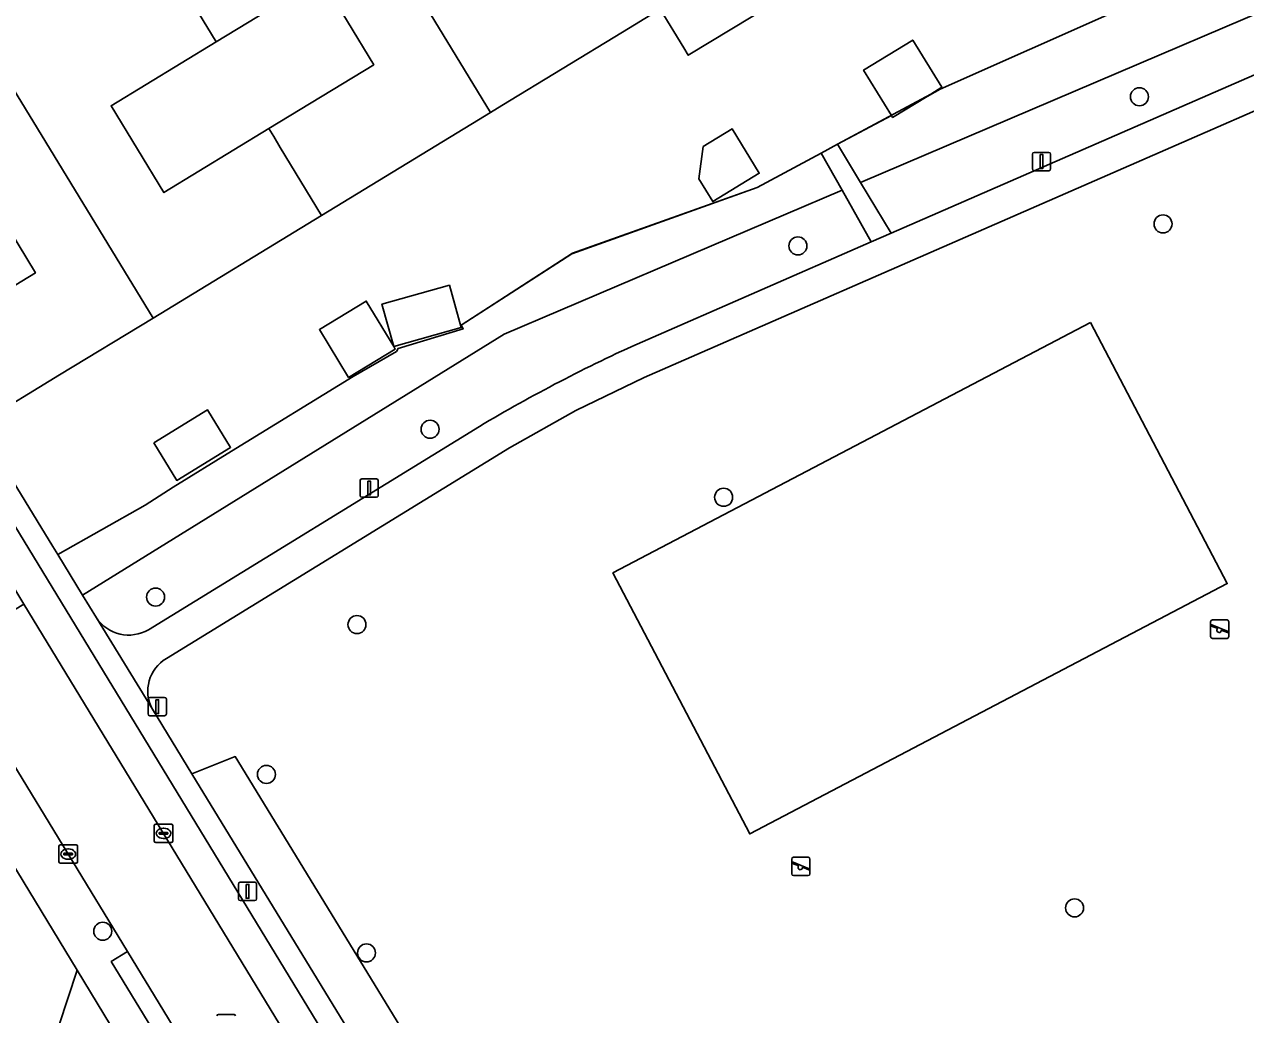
# Model space of a CAD drawing. Extents: x 157767 to 159172, y 387839 to 389425.
# Drawn here: x 158182.2 to 158248.5, y 388509.6 to 388563.3 of the extents above; entities that cross this region are included whole.
import ezdxf

# ---------------------------------------------------------------- set-up
doc = ezdxf.new("R2010")
doc.units = 0
for name, color, linetype in [('IMGEO_Boom', 7, 'Continuous'), ('IMGEO_Erf', 7, 'Continuous'), ('IMGEO_Groenvoorziening', 7, 'Continuous'), ('IMGEO_Hek', 7, 'Continuous'), ('IMGEO_Kolk', 7, 'Continuous'), ('IMGEO_Lichtmast', 7, 'Continuous'), ('IMGEO_Pand', 7, 'Continuous'), ('IMGEO_Parkeervlak_open', 7, 'Continuous'), ('IMGEO_Rijbaan_lokaal_open', 7, 'Continuous'), ('IMGEO_Rioolput', 7, 'Continuous'), ('IMGEO_Speelvoorziening', 7, 'Continuous'), ('IMGEO_Verkeersbordpaal', 7, 'Continuous'), ('IMGEO_Voetpad_halfverhard', 7, 'Continuous'), ('IMGEO_Voetpad_open', 7, 'Continuous')]:
    doc.layers.add(name, color=color, linetype=linetype)

msp = doc.modelspace()

# ---------------------------------------------------------------- linework, layer by layer
at = {"layer": 'IMGEO_Boom'}
for centre in [(158242.741, 388559.418), (158244.022, 388552.516), (158224.197, 388551.323), (158204.221, 388541.368), (158220.162, 388537.675), (158189.314, 388532.256), (158200.251, 388530.765), (158195.332, 388522.628), (158239.219, 388515.386), (158186.447, 388514.114), (158200.768, 388512.938)]:
    msp.add_circle(centre, 0.489, dxfattribs=at)
at = {"layer": 'IMGEO_Erf'}
for points in [[(158252.371, 388578.92), (158247.35, 388575.864), (158248.464, 388574.04), (158245.566, 388572.27), (158244.445, 388574.106), (158238.058, 388570.24), (158236.531, 388572.771), (158236.196, 388572.568), (158227.455, 388567.248), (158218.24, 388561.67), (158217.992, 388562.076), (158216.712, 388564.168), (158216.541, 388564.064), (158214.672, 388562.926), (158208.122, 388558.939), (158207.497, 388558.559), (158206.855, 388558.168), (158198.333, 388552.982), (158189.174, 388547.407), (158184.104, 388544.321), (158179.832, 388541.721), (158177.018, 388546.344), (158182.79, 388549.858), (158179.836, 388554.712)], [(158184.058, 388508.98), (158185.047, 388512.009), (158154.014, 388563.128), (158133.557, 388569.365)], [(158176.859, 388546.247), (158183.73, 388535.011), (158184.003, 388534.564), (158188.744, 388537.244), (158190.273, 388538.217), (158193.432, 388540.174), (158200.041, 388544.235), (158202.393, 388545.599), (158202.487, 388545.748), (158206.018, 388546.823), (158205.91, 388547.014), (158211.91, 388550.892), (158221.981, 388554.498), (158225.452, 388556.358), (158226.348, 388556.838), (158229.273, 388558.406), (158227.766, 388560.865), (158230.436, 388562.5), (158232.008, 388559.933), (158231.207, 388559.442), (158231.921, 388559.825), (158241.624, 388564.137), (158251.842, 388568.481)]]:
    msp.add_lwpolyline(points, dxfattribs=at)
for points in [[(158201.166, 388561.155), (158198.297, 388565.868), (158192.6, 388562.401), (158186.898, 388558.93), (158189.766, 388554.218), (158195.469, 388557.688)], [(158218.822, 388554.961), (158219.052, 388556.719), (158220.628, 388557.678), (158222.097, 388555.264), (158219.573, 388553.727)], [(158202.25, 388545.861), (158201.604, 388548.153), (158205.267, 388549.186), (158205.913, 388546.893)], [(158202.25, 388545.861), (158202.333, 388545.724), (158199.796, 388544.18), (158198.213, 388546.781), (158200.75, 388548.325)], [(158189.215, 388540.634), (158192.141, 388542.423), (158193.389, 388540.38), (158190.463, 388538.591)]]:
    msp.add_lwpolyline(points, close=True, dxfattribs=at)
at = {"layer": 'IMGEO_Groenvoorziening'}
for points in [[(158263.591, 388570.127), (158262.016, 388572.759), (158261.013, 388572.353), (158258.921, 388571.504), (158251.842, 388568.481), (158241.624, 388564.137), (158231.921, 388559.825), (158231.207, 388559.442), (158229.339, 388558.298), (158229.273, 388558.406), (158226.348, 388556.838), (158227.593, 388554.774)], [(158208.25, 388546.524), (158226.59, 388554.346), (158225.452, 388556.358), (158221.981, 388554.498), (158211.91, 388550.892), (158205.91, 388547.014), (158206.018, 388546.823), (158202.487, 388545.748), (158202.393, 388545.599), (158200.041, 388544.235), (158193.432, 388540.174), (158190.273, 388538.217), (158188.744, 388537.244), (158184.003, 388534.564), (158185.347, 388532.366)], [(158240.087, 388547.161), (158214.151, 388533.571), (158221.577, 388519.398), (158247.513, 388532.988)], [(158240.087, 388547.161), (158247.513, 388532.988), (158221.577, 388519.398), (158214.151, 388533.571)], [(158215.874, 388487.206), (158204.908, 388505.154), (158193.641, 388523.594), (158191.278, 388522.668), (158205.128, 388500), (158213.814, 388485.783)]]:
    msp.add_lwpolyline(points, close=True, dxfattribs=at)
for points in [[(158263.873, 388569.666), (158263.591, 388570.127), (158227.593, 388554.774), (158229.255, 388552.015), (158260.821, 388565.785)], [(158269.559, 388547.138), (158272.879, 388549.37), (158271.74, 388551.003), (158268.417, 388548.78), (158258.461, 388562.778), (158215.85, 388544.172), (158212.134, 388542.381), (158208.535, 388540.365), (158189.907, 388528.931)], [(158228.166, 388551.539), (158226.59, 388554.346), (158208.25, 388546.524), (158185.347, 388532.366), (158186.097, 388531.14)], [(158215.752, 388546.124), (158228.166, 388551.539)], [(158189.138, 388526.167), (158191.278, 388522.668), (158193.641, 388523.594), (158204.908, 388505.154), (158215.874, 388487.206), (158213.814, 388485.783), (158217.11, 388480.381), (158249.34, 388500), (158286.622, 388522.695), (158269.559, 388547.138)], [(158188.927, 388530.484), (158206.896, 388541.52)]]:
    msp.add_lwpolyline(points, dxfattribs=at)
for centre, radius, start, end in [((158250.444, 388468.574), 84.956, 114.10104, 120.83642), ((158187.861, 388532.316), 2.12, 213.69651, 300.2019), ((158190.963, 388527.148), 2.072, 120.64841, 208.25633)]:
    msp.add_arc(centre, radius, start, end, dxfattribs=at)
at = {"layer": 'IMGEO_Hek'}
for points in [[(158226.348, 388556.838), (158231.921, 388559.825), (158241.624, 388564.137), (158251.842, 388568.481), (158258.921, 388571.504)], [(158225.452, 388556.358), (158226.348, 388556.838)], [(158184.003, 388534.564), (158188.744, 388537.244), (158190.273, 388538.217), (158193.432, 388540.174), (158200.041, 388544.235), (158202.393, 388545.599), (158202.487, 388545.748), (158206.018, 388546.823), (158205.91, 388547.014), (158211.947, 388550.933), (158221.981, 388554.498), (158225.452, 388556.358)]]:
    msp.add_lwpolyline(points, dxfattribs=at)
at = {"layer": 'IMGEO_Kolk'}
for p, q in [((158189.244, 388519.004), (158189.244, 388519.856)), ((158189.319, 388519.93), (158190.171, 388519.93)), ((158189.732, 388519.71), (158189.757, 388519.71)), ((158190.245, 388519.856), (158190.245, 388519.004)), ((158190.171, 388518.93), (158189.319, 388518.93)), ((158189.503, 388519.424), (158189.503, 388519.436)), ((158189.941, 388519.387), (158189.543, 388519.387)), ((158189.546, 388519.473), (158189.944, 388519.473)), ((158189.755, 388519.15), (158189.73, 388519.15)), ((158189.987, 388519.436), (158189.987, 388519.424)), ((158184.068, 388517.88), (158184.068, 388518.732)), ((158184.143, 388518.806), (158184.995, 388518.806)), ((158184.327, 388518.3), (158184.327, 388518.312)), ((158184.765, 388518.263), (158184.367, 388518.263)), ((158184.37, 388518.349), (158184.768, 388518.349)), ((158184.556, 388518.586), (158184.581, 388518.586)), ((158184.811, 388518.312), (158184.811, 388518.3)), ((158185.069, 388518.732), (158185.069, 388517.88)), ((158184.995, 388517.806), (158184.143, 388517.806)), ((158184.579, 388518.026), (158184.554, 388518.026))]:
    msp.add_line(p, q, dxfattribs=at)
for points in [[(158189.244, 388519.004), (158189.244, 388519.856)], [(158189.319, 388519.93), (158190.171, 388519.93)], [(158190.245, 388519.856), (158190.245, 388519.004)], [(158190.171, 388518.93), (158189.319, 388518.93)], [(158184.068, 388517.88), (158184.068, 388518.732)], [(158184.143, 388518.806), (158184.995, 388518.806)], [(158185.069, 388518.732), (158185.069, 388517.88)], [(158184.995, 388517.806), (158184.143, 388517.806)]]:
    msp.add_lwpolyline(points, dxfattribs=at)
for centre, radius, start, end in [((158189.321, 388519.854), 0.0765, 91.55205, 178.44795), ((158189.321, 388519.854), 0.0765, 91.55205, 178.44795), ((158190.169, 388519.854), 0.0765, 1.55205, 88.44795), ((158190.169, 388519.854), 0.0765, 1.55205, 88.44795), ((158189.321, 388519.006), 0.0765, 181.55205, 268.44795), ((158189.321, 388519.006), 0.0765, 181.55205, 268.44795), ((158189.543, 388519.433), 0.0403, 85.87752, 175.75265), ((158189.54, 388519.423), 0.0366, 178.93798, 274.71019), ((158189.944, 388519.43), 0.043, 264.86636, 352.45326), ((158189.948, 388519.435), 0.0386, 1.73085, 96.63898), ((158190.169, 388519.006), 0.0765, 271.55205, 358.44795), ((158190.169, 388519.006), 0.0765, 271.55205, 358.44795), ((158184.145, 388518.73), 0.0765, 91.55205, 178.44795), ((158184.145, 388518.73), 0.0765, 91.55205, 178.44795), ((158184.367, 388518.309), 0.0403, 85.87752, 175.75265), ((158184.364, 388518.299), 0.0366, 178.93798, 274.71019), ((158184.768, 388518.306), 0.043, 264.86636, 352.45326), ((158184.772, 388518.311), 0.0386, 1.73085, 96.63898), ((158184.993, 388518.73), 0.0765, 1.55205, 88.44795), ((158184.993, 388518.73), 0.0765, 1.55205, 88.44795), ((158184.145, 388517.882), 0.0765, 181.55205, 268.44795), ((158184.145, 388517.882), 0.0765, 181.55205, 268.44795), ((158184.993, 388517.882), 0.0765, 271.55205, 358.44795), ((158184.993, 388517.882), 0.0765, 271.55205, 358.44795)]:
    msp.add_arc(centre, radius, start, end, dxfattribs=at)
for centre, major_axis, ratio, start_param, end_param in [((158189.731, 388519.43), (-0.387, 0.002), 0.722429, 4.712389, 7.853982), ((158189.756, 388519.43), (-0.39, 0.002), 0.717154, 1.570796, 4.712389), ((158184.555, 388518.306), (-0.387, 0.002), 0.722429, 4.712389, 7.853982), ((158184.58, 388518.306), (-0.39, 0.002), 0.717154, 1.570796, 4.712389)]:
    msp.add_ellipse(centre, major_axis=major_axis, ratio=ratio, start_param=start_param, end_param=end_param, dxfattribs=at)
at = {"layer": 'IMGEO_Lichtmast'}
for p, q in [((158236.931, 388555.502), (158236.931, 388556.302)), ((158236.931, 388556.302), (158236.931, 388555.502)), ((158237.031, 388556.402), (158237.821, 388556.402)), ((158237.821, 388556.402), (158237.031, 388556.402)), ((158237.921, 388556.302), (158237.921, 388555.502)), ((158237.921, 388555.502), (158237.921, 388556.302)), ((158237.821, 388555.402), (158237.031, 388555.402)), ((158237.031, 388555.402), (158237.821, 388555.402)), ((158200.415, 388537.779), (158200.415, 388538.579)), ((158200.415, 388538.579), (158200.415, 388537.779)), ((158200.515, 388538.679), (158201.305, 388538.679)), ((158201.305, 388538.679), (158200.515, 388538.679)), ((158201.405, 388538.579), (158201.405, 388537.779)), ((158201.405, 388537.779), (158201.405, 388538.579)), ((158201.305, 388537.679), (158200.515, 388537.679)), ((158200.515, 388537.679), (158201.305, 388537.679)), ((158193.813, 388515.881), (158193.813, 388516.681)), ((158193.813, 388516.681), (158193.813, 388515.881)), ((158193.913, 388516.781), (158194.703, 388516.781)), ((158194.703, 388516.781), (158193.913, 388516.781)), ((158194.803, 388516.681), (158194.803, 388515.881)), ((158194.803, 388515.881), (158194.803, 388516.681)), ((158194.703, 388515.781), (158193.913, 388515.781)), ((158193.913, 388515.781), (158194.703, 388515.781))]:
    msp.add_line(p, q, dxfattribs=at)
for points in [[(158237.351, 388556.277), (158237.501, 388556.277), (158237.501, 388555.527), (158237.351, 388555.527), (158237.351, 388556.277)], [(158200.835, 388538.554), (158200.985, 388538.554), (158200.985, 388537.804), (158200.835, 388537.804), (158200.835, 388538.554)], [(158194.233, 388516.656), (158194.383, 388516.656), (158194.383, 388515.906), (158194.233, 388515.906), (158194.233, 388516.656)]]:
    msp.add_lwpolyline(points, dxfattribs=at)
for centre, start, end in [((158237.031, 388556.302), 90, 180), ((158237.031, 388556.302), 90, 180), ((158237.821, 388556.302), 0, 90), ((158237.821, 388556.302), 360, 90), ((158237.031, 388555.502), 180, 270), ((158237.031, 388555.502), 180, 270), ((158237.821, 388555.502), 270, 0), ((158237.821, 388555.502), 270, 0), ((158200.515, 388538.579), 90, 180), ((158200.515, 388538.579), 90, 180), ((158201.305, 388538.579), 0, 90), ((158201.305, 388538.579), 360, 90), ((158200.515, 388537.779), 180, 270), ((158200.515, 388537.779), 180, 270), ((158201.305, 388537.779), 270, 0), ((158201.305, 388537.779), 270, 0), ((158193.913, 388516.681), 90, 180), ((158193.913, 388516.681), 90, 180), ((158194.703, 388516.681), 0, 90), ((158194.703, 388516.681), 360, 90), ((158193.913, 388515.881), 180, 270), ((158193.913, 388515.881), 180, 270), ((158194.703, 388515.881), 270, 0), ((158194.703, 388515.881), 270, 0)]:
    msp.add_arc(centre, 0.1, start, end, dxfattribs=at)
at = {"layer": 'IMGEO_Pand'}
for points in [[(158217.133, 388584.101), (158207.945, 388578.508), (158210.93, 388573.681), (158212.502, 388571.055), (158217.954, 388574.388), (158220.887, 388569.59), (158215.436, 388566.257), (158216.712, 388564.168), (158217.992, 388562.076), (158218.24, 388561.67), (158227.455, 388567.248)], [(158210.93, 388573.681), (158207.945, 388578.508), (158206.4, 388581.035), (158197.217, 388575.446), (158207.497, 388558.559), (158208.122, 388558.939), (158214.672, 388562.926), (158216.541, 388564.064), (158216.712, 388564.168), (158215.436, 388566.257), (158214.115, 388568.417), (158213.84, 388568.867), (158208.135, 388565.379), (158205.201, 388570.178)], [(158197.217, 388575.446), (158188.055, 388569.869), (158192.6, 388562.401), (158198.297, 388565.868), (158201.166, 388561.155), (158195.469, 388557.688), (158195.729, 388557.26), (158196.088, 388556.671), (158198.333, 388552.982), (158206.855, 388558.168), (158207.497, 388558.559)], [(158192.6, 388562.401), (158188.055, 388569.869), (158178.863, 388564.275), (158189.174, 388547.407), (158198.333, 388552.982), (158196.088, 388556.671), (158195.729, 388557.26), (158195.469, 388557.688), (158189.766, 388554.218), (158186.898, 388558.93)], [(158178.863, 388564.275), (158169.533, 388558.596), (158174.043, 388551.186), (158179.836, 388554.712), (158182.79, 388549.858), (158177.018, 388546.344), (158179.832, 388541.721), (158184.104, 388544.321), (158189.174, 388547.407)], [(158227.766, 388560.865), (158229.273, 388558.406), (158229.339, 388558.298), (158231.207, 388559.442), (158232.008, 388559.933), (158230.436, 388562.5)], [(158218.822, 388554.961), (158219.573, 388553.727), (158222.097, 388555.264), (158220.628, 388557.678), (158219.052, 388556.719)], [(158202.25, 388545.861), (158205.913, 388546.893), (158205.267, 388549.186), (158201.604, 388548.153)], [(158202.25, 388545.861), (158200.75, 388548.325), (158198.213, 388546.781), (158199.796, 388544.18), (158202.333, 388545.724)], [(158189.215, 388540.634), (158190.463, 388538.591), (158193.389, 388540.38), (158192.141, 388542.423)]]:
    msp.add_lwpolyline(points, close=True, dxfattribs=at)
at = {"layer": 'IMGEO_Parkeervlak_open'}
for points in [[(158167.323, 388556.261), (158180.734, 388534.231), (158182.164, 388531.882), (158201.572, 388500), (158204.926, 388494.49), (158205.044, 388494.546)], [(158205.312, 388497.303), (158203.669, 388500), (158170.254, 388554.863)]]:
    msp.add_lwpolyline(points, dxfattribs=at)
at = {"layer": 'IMGEO_Rijbaan_lokaal_open'}
msp.add_lwpolyline([(158205.22, 388494.072), (158205.044, 388494.546), (158204.926, 388494.49), (158201.572, 388500), (158182.164, 388531.882), (158177.888, 388529.279), (158178.154, 388528.842), (158181.317, 388523.649), (158187.796, 388513.011), (158193.707, 388503.306), (158195.72, 388500), (158200.674, 388491.866)], dxfattribs=at)
msp.add_lwpolyline([(158165.8, 388489.529), (158183.021, 388500), (158186.444, 388502.081), (158188.505, 388501.585), (158191.872, 388500.756), (158185.047, 388512.009), (158184.058, 388508.98), (158182.83, 388505.128), (158174.384, 388500), (158163.465, 388493.37)], close=True, dxfattribs=at)
at = {"layer": 'IMGEO_Rioolput'}
msp.add_line((158192.722, 388509.592), (158193.574, 388509.592), dxfattribs=at)
msp.add_lwpolyline([(158192.722, 388509.592), (158193.574, 388509.592)], dxfattribs=at)
for centre, start, end in [((158192.724, 388509.516), 91.55205, 178.44795), ((158192.724, 388509.516), 91.55205, 178.44795), ((158193.572, 388509.516), 1.55205, 88.44795), ((158193.572, 388509.516), 1.55205, 88.44795)]:
    msp.add_arc(centre, 0.0765, start, end, dxfattribs=at)
at = {"layer": 'IMGEO_Speelvoorziening'}
for p, q in [((158246.608, 388530.118), (158246.608, 388530.918)), ((158246.608, 388530.918), (158246.608, 388530.118)), ((158246.708, 388531.018), (158247.498, 388531.018)), ((158247.498, 388531.018), (158246.708, 388531.018)), ((158247.598, 388530.918), (158247.598, 388530.118)), ((158247.598, 388530.118), (158247.598, 388530.918)), ((158246.991, 388530.546), (158246.652, 388530.683)), ((158246.677, 388530.743), (158247.553, 388530.39)), ((158247.529, 388530.33), (158247.189, 388530.467)), ((158247.498, 388530.018), (158246.708, 388530.018)), ((158246.708, 388530.018), (158247.498, 388530.018)), ((158223.86, 388517.238), (158223.86, 388518.038)), ((158223.86, 388518.038), (158223.86, 388517.238)), ((158224.243, 388517.666), (158223.904, 388517.803)), ((158223.929, 388517.863), (158224.805, 388517.51)), ((158223.96, 388518.138), (158224.75, 388518.138)), ((158224.75, 388518.138), (158223.96, 388518.138)), ((158224.781, 388517.45), (158224.441, 388517.587)), ((158224.85, 388518.038), (158224.85, 388517.238)), ((158224.85, 388517.238), (158224.85, 388518.038)), ((158224.75, 388517.138), (158223.96, 388517.138)), ((158223.96, 388517.138), (158224.75, 388517.138))]:
    msp.add_line(p, q, dxfattribs=at)
for centre, radius, start, end in [((158246.708, 388530.918), 0.1, 90, 180), ((158246.708, 388530.918), 0.1, 90, 180), ((158247.498, 388530.918), 0.1, 0, 90), ((158247.498, 388530.918), 0.1, 360, 90), ((158246.708, 388530.118), 0.1, 180, 270), ((158246.708, 388530.118), 0.1, 180, 270), ((158246.665, 388530.713), 0.0327, 68.07798, 248.07798), ((158247.07, 388530.456), 0.12, 130.99278, 5.16318), ((158247.498, 388530.118), 0.1, 270, 0), ((158247.498, 388530.118), 0.1, 270, 0), ((158247.541, 388530.36), 0.0327, 248.07798, 68.07798), ((158223.96, 388518.038), 0.1, 90, 180), ((158223.96, 388518.038), 0.1, 90, 180), ((158223.917, 388517.833), 0.0327, 68.07798, 248.07798), ((158224.322, 388517.576), 0.12, 130.99278, 5.16318), ((158224.75, 388518.038), 0.1, 0, 90), ((158224.75, 388518.038), 0.1, 360, 90), ((158224.793, 388517.48), 0.0327, 248.07798, 68.07798), ((158223.96, 388517.238), 0.1, 180, 270), ((158223.96, 388517.238), 0.1, 180, 270), ((158224.75, 388517.238), 0.1, 270, 0), ((158224.75, 388517.238), 0.1, 270, 0)]:
    msp.add_arc(centre, radius, start, end, dxfattribs=at)
at = {"layer": 'IMGEO_Verkeersbordpaal'}
for p, q in [((158189.009, 388526.811), (158189.799, 388526.811)), ((158189.799, 388526.811), (158189.009, 388526.811)), ((158188.909, 388525.911), (158188.909, 388526.711)), ((158188.909, 388526.711), (158188.909, 388525.911)), ((158189.899, 388526.711), (158189.899, 388525.911)), ((158189.899, 388525.911), (158189.899, 388526.711)), ((158189.799, 388525.811), (158189.009, 388525.811)), ((158189.009, 388525.811), (158189.799, 388525.811))]:
    msp.add_line(p, q, dxfattribs=at)
msp.add_lwpolyline([(158189.329, 388526.686), (158189.479, 388526.686), (158189.479, 388525.936), (158189.329, 388525.936), (158189.329, 388526.686)], dxfattribs=at)
for centre, start, end in [((158189.009, 388526.711), 90, 180), ((158189.009, 388526.711), 90, 180), ((158189.799, 388526.711), 0, 90), ((158189.799, 388526.711), 360, 90), ((158189.009, 388525.911), 180, 270), ((158189.009, 388525.911), 180, 270), ((158189.799, 388525.911), 270, 0), ((158189.799, 388525.911), 270, 0)]:
    msp.add_arc(centre, 0.1, start, end, dxfattribs=at)
at = {"layer": 'IMGEO_Voetpad_halfverhard'}
for points in [[(158260.821, 388565.785), (158229.255, 388552.015), (158228.166, 388551.539), (158215.752, 388546.124)], [(158208.535, 388540.365), (158212.134, 388542.381), (158215.85, 388544.172), (158258.461, 388562.778), (158259.055, 388563.037)], [(158206.896, 388541.52), (158188.927, 388530.484)], [(158189.907, 388528.931), (158208.535, 388540.365)], [(158186.097, 388531.14), (158189.138, 388526.167)]]:
    msp.add_lwpolyline(points, dxfattribs=at)
for centre, radius, start, end in [((158250.444, 388468.574), 84.956, 114.10104, 120.83642), ((158187.861, 388532.316), 2.12, 213.69651, 300.2019), ((158190.963, 388527.148), 2.072, 120.64841, 208.25633)]:
    msp.add_arc(centre, radius, start, end, dxfattribs=at)
at = {"layer": 'IMGEO_Voetpad_open'}
for points in [[(158181.808, 388581.454), (158156.041, 388565.692), (158154.014, 388563.128), (158185.047, 388512.009), (158191.872, 388500.756), (158192.323, 388500), (158199.35, 388488.215), (158199.947, 388485.226), (158200.3, 388475.991), (158200.534, 388473.716), (158201.147, 388470.704), (158203.349, 388472.041), (158203.742, 388472.279)], [(158200.674, 388491.866), (158195.72, 388500), (158193.707, 388503.306), (158192.819, 388502.765), (158186.908, 388512.47), (158187.796, 388513.011), (158181.317, 388523.649), (158180.89, 388523.389), (158177.727, 388528.582), (158178.154, 388528.842), (158177.888, 388529.279), (158176.457, 388531.628), (158172.298, 388538.457), (158171.871, 388538.197), (158168.704, 388543.397), (158169.131, 388543.657), (158164.823, 388550.73), (158163.172, 388553.493), (158162.744, 388553.237), (158160.786, 388556.509), (158159.902, 388558.718), (158160.381, 388558.848), (158160.177, 388560.245), (158159.705, 388560.246)], [(158213.814, 388485.783), (158205.128, 388500), (158191.278, 388522.668), (158189.138, 388526.167), (158186.097, 388531.14), (158185.347, 388532.366), (158184.003, 388534.564), (158183.73, 388535.011), (158176.859, 388546.247), (158173.894, 388551.095), (158169.401, 388558.443)], [(158170.254, 388554.863), (158203.669, 388500), (158205.312, 388497.303)]]:
    msp.add_lwpolyline(points, dxfattribs=at)
for points in [[(158227.593, 388554.774), (158226.348, 388556.838), (158225.452, 388556.358), (158226.59, 388554.346), (158228.166, 388551.539), (158229.255, 388552.015)], [(158193.707, 388503.306), (158187.796, 388513.011), (158186.908, 388512.47), (158192.819, 388502.765)]]:
    msp.add_lwpolyline(points, close=True, dxfattribs=at)

doc.saveas('drawing.dxf')
